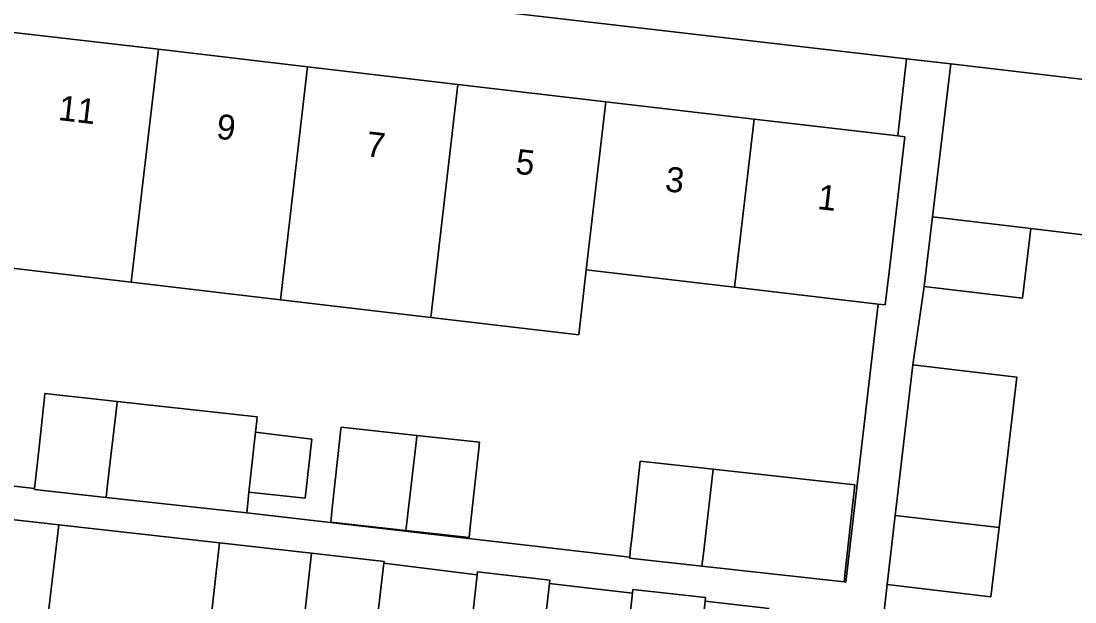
# Model space of a CAD drawing. Extents: x 161692 to 162379, y 380760 to 381678.
# Drawn here: x 162202.14 to 162244.38, y 380945.92 to 380969.18 of the extents above; entities that cross this region are included whole.
import ezdxf

# ---------------------------------------------------------------- set-up
doc = ezdxf.new("R2010")
doc.units = 0
for name, color, linetype in [('IMGEO_Erf', 7, 'Continuous'), ('IMGEO_Pand', 7, 'Continuous'), ('IMGEO_Pand_nummerreeks', 7, 'Continuous'), ('IMGEO_Voetpad_open', 7, 'Continuous')]:
    doc.layers.add(name, color=color, linetype=linetype)

msp = doc.modelspace()

# ---------------------------------------------------------------- linework, layer by layer
at = {"layer": 'IMGEO_Erf'}
for points in [[(162201.609, 380968.761), (162207.645, 380968.054), (162213.628, 380967.354), (162219.651, 380966.648), (162225.584, 380965.954), (162231.529, 380965.258), (162237.279, 380964.585), (162237.637, 380967.679), (162151.694, 380977.634)], [(162172.584, 380953.942), (162202.677, 380950.466), (162202.715, 380950.812), (162202.859, 380952.12), (162203.078, 380954.111), (162203.095, 380954.274), (162205.996, 380953.955), (162211.608, 380953.339), (162211.59, 380953.177), (162211.541, 380952.727), (162213.79, 380952.439), (162213.53, 380950.073), (162211.276, 380950.32), (162211.228, 380949.878), (162211.185, 380949.486), (162226.535, 380947.71), (162226.575, 380948.075), (162226.618, 380948.467), (162226.957, 380951.555), (162229.888, 380951.234), (162235.56, 380950.613), (162235.178, 380947.131), (162235.133, 380946.726), (162235.195, 380946.719), (162236.499, 380957.852), (162230.741, 380958.526), (162224.796, 380959.222), (162224.492, 380956.625), (162218.56, 380957.32), (162212.537, 380958.025), (162206.554, 380958.725), (162200.518, 380959.432)], [(162213.366, 380944.151), (162213.784, 380947.871), (162210.092, 380948.286), (162209.651, 380944.358)], [(162220.018, 380943.404), (162220.423, 380947.012), (162216.679, 380947.468), (162216.249, 380943.827)], [(162226.25, 380942.704), (162226.651, 380946.274), (162224.565, 380946.508), (162223.324, 380946.659), (162222.904, 380943.079)], [(162232.13, 380945.658), (162229.555, 380945.947), (162229.154, 380942.378)]]:
    msp.add_lwpolyline(points, dxfattribs=at)
for points in [[(162251.652, 380956.98), (162249.843, 380957.194), (162250.173, 380959.979), (162251.982, 380959.765), (162252.11, 380960.848), (162252.702, 380965.848), (162246.002, 380966.693), (162245.568, 380963.035), (162245.275, 380960.562), (162242.612, 380960.877), (162242.282, 380958.084), (162238.345, 380958.55), (162237.89, 380955.416), (162242.048, 380954.928), (162241.34, 380948.897), (162241.014, 380946.125), (162236.856, 380946.614), (162236.473, 380943.205), (162248.074, 380941.901), (162248.798, 380948.016), (162247.886, 380948.124), (162248.6, 380954.151), (162251.28, 380953.834)], [(162214.959, 380952.837), (162214.969, 380952.925), (162218.007, 380952.593), (162220.514, 380952.318), (162220.505, 380952.231), (162220.499, 380952.177), (162220.143, 380948.93), (162220.097, 380948.507), (162217.562, 380948.786), (162214.551, 380949.116), (162214.597, 380949.538), (162214.613, 380949.684)]]:
    msp.add_lwpolyline(points, close=True, dxfattribs=at)
at = {"layer": 'IMGEO_Pand'}
for points in [[(162207.645, 380968.054), (162201.609, 380968.761), (162200.518, 380959.432), (162206.554, 380958.725)], [(162213.628, 380967.354), (162207.645, 380968.054), (162206.554, 380958.725), (162212.537, 380958.025)], [(162213.628, 380967.354), (162212.537, 380958.025), (162218.56, 380957.32), (162219.651, 380966.648)], [(162246.002, 380966.693), (162239.402, 380967.475), (162238.676, 380961.341), (162242.612, 380960.877), (162245.275, 380960.562), (162245.568, 380963.035)], [(162219.651, 380966.648), (162218.56, 380957.32), (162224.492, 380956.625), (162224.796, 380959.222), (162225.584, 380965.954)], [(162231.529, 380965.258), (162225.584, 380965.954), (162224.796, 380959.222), (162230.741, 380958.526)], [(162237.568, 380964.551), (162237.279, 380964.585), (162231.529, 380965.258), (162230.741, 380958.526), (162236.499, 380957.852), (162236.779, 380957.819), (162236.986, 380959.585)], [(162242.612, 380960.877), (162238.676, 380961.341), (162238.345, 380958.55), (162242.282, 380958.084)], [(162241.34, 380948.897), (162242.048, 380954.928), (162237.89, 380955.416), (162237.182, 380949.388)], [(162205.977, 380953.793), (162205.996, 380953.955), (162203.095, 380954.274), (162203.078, 380954.111), (162202.859, 380952.12), (162202.715, 380950.812), (162202.677, 380950.466), (162202.672, 380950.42), (162205.545, 380950.105), (162205.591, 380950.497), (162205.673, 380951.194)], [(162211.541, 380952.727), (162211.59, 380953.177), (162211.608, 380953.339), (162205.996, 380953.955), (162205.977, 380953.793), (162205.673, 380951.194), (162205.591, 380950.497), (162205.545, 380950.105), (162211.185, 380949.486), (162211.228, 380949.878), (162211.276, 380950.32)], [(162211.541, 380952.727), (162211.276, 380950.32), (162213.53, 380950.073), (162213.79, 380952.439)], [(162218.007, 380952.593), (162214.969, 380952.925), (162214.959, 380952.837), (162214.613, 380949.684), (162214.597, 380949.538), (162214.551, 380949.116), (162217.562, 380948.786), (162217.611, 380949.208), (162217.653, 380949.565), (162217.987, 380952.417)], [(162218.007, 380952.593), (162217.987, 380952.417), (162217.653, 380949.565), (162217.611, 380949.208), (162217.562, 380948.786), (162220.097, 380948.507), (162220.143, 380948.93), (162220.499, 380952.177), (162220.505, 380952.231), (162220.514, 380952.318)], [(162229.888, 380951.234), (162226.957, 380951.555), (162226.618, 380948.467), (162226.575, 380948.075), (162226.535, 380947.71), (162226.531, 380947.671), (162229.434, 380947.352), (162229.481, 380947.757), (162229.519, 380948.082)], [(162229.888, 380951.234), (162229.519, 380948.082), (162229.481, 380947.757), (162229.434, 380947.352), (162233.553, 380946.9), (162235.133, 380946.726), (162235.178, 380947.131), (162235.56, 380950.613)], [(162203.188, 380945.084), (162203.651, 380949.01), (162200.683, 380949.343), (162200.242, 380945.415)], [(162241.34, 380948.897), (162237.182, 380949.388), (162236.856, 380946.614), (162241.014, 380946.125)], [(162203.188, 380945.084), (162209.651, 380944.358), (162210.092, 380948.286), (162203.651, 380949.01)], [(162216.679, 380947.468), (162216.688, 380947.545), (162213.784, 380947.871), (162213.366, 380944.151), (162216.249, 380943.827)], [(162223.324, 380946.659), (162223.34, 380946.798), (162220.436, 380947.124), (162220.423, 380947.012), (162220.018, 380943.404), (162222.904, 380943.079)], [(162229.555, 380945.947), (162229.572, 380946.098), (162226.667, 380946.418), (162226.651, 380946.274), (162226.25, 380942.704), (162229.154, 380942.378)]]:
    msp.add_lwpolyline(points, close=True, dxfattribs=at)
at = {"layer": 'IMGEO_Voetpad_open'}
for points in [[(162144.381, 380978.567), (162151.694, 380977.634), (162237.637, 380967.679), (162239.402, 380967.475), (162246.002, 380966.693), (162252.702, 380965.848), (162260.437, 380964.933), (162266.252, 380964.317), (162266.637, 380967.629)], [(162236.473, 380943.205), (162236.856, 380946.614), (162237.182, 380949.388), (162237.89, 380955.416), (162238.345, 380958.55), (162238.676, 380961.341), (162239.402, 380967.475), (162237.637, 380967.679), (162237.279, 380964.585), (162237.568, 380964.551), (162236.986, 380959.585), (162236.779, 380957.819), (162236.499, 380957.852), (162235.195, 380946.719), (162235.133, 380946.726), (162233.553, 380946.9), (162229.434, 380947.352), (162226.531, 380947.671), (162226.535, 380947.71), (162211.185, 380949.486), (162205.545, 380950.105), (162202.672, 380950.42), (162202.677, 380950.466), (162172.584, 380953.942)], [(162200.683, 380949.343), (162203.651, 380949.01), (162210.092, 380948.286), (162213.784, 380947.871), (162216.688, 380947.545), (162216.679, 380947.468), (162220.423, 380947.012), (162220.436, 380947.124), (162223.34, 380946.798), (162223.324, 380946.659), (162224.565, 380946.508), (162226.651, 380946.274), (162226.667, 380946.418), (162229.572, 380946.098), (162229.555, 380945.947), (162232.13, 380945.658)]]:
    msp.add_lwpolyline(points, dxfattribs=at)

# ---------------------------------------------------------------- texts
at = {"layer": 'IMGEO_Pand_nummerreeks'}
for s, rotation, p in [('11', 353.3229, (162203.599, 380965.225)), ('9', 353.3229, (162209.937, 380964.483)), ('7', 353.3229, (162215.931, 380963.781)), ('5', 353.3229, (162221.926, 380963.079)), ('3', 353.3229, (162227.921, 380962.377)), ('1', 353.325, (162234.029, 380961.663))]:
    msp.add_text(s, height=1, rotation=rotation, dxfattribs=at).set_placement(p)

doc.saveas('drawing.dxf')
